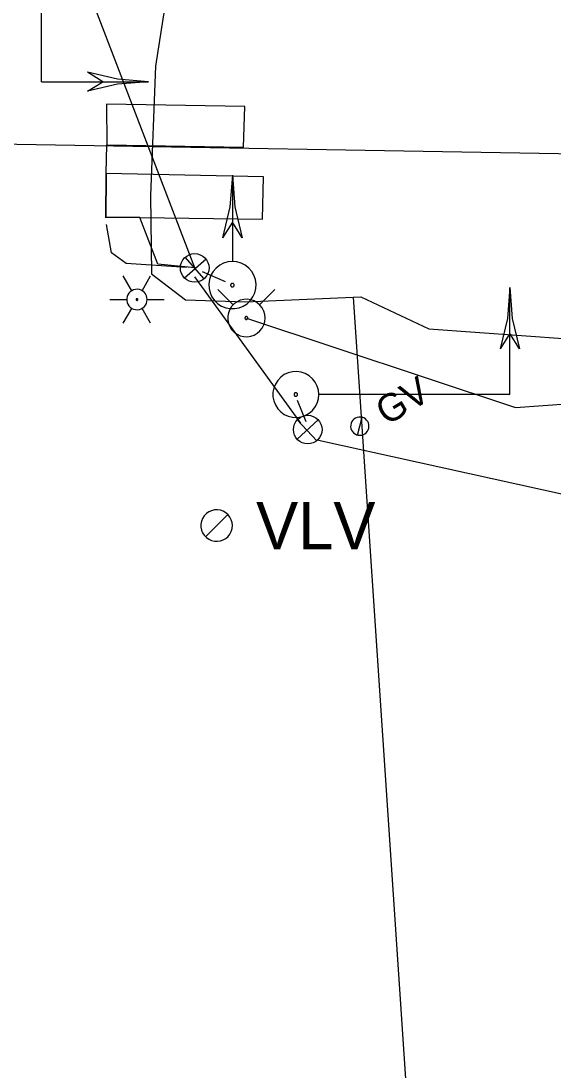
# Model space of a CAD drawing. Extents: x 596028 to 606371, y 330010 to 403088.
# Drawn here: x 604964 to 605038.5, y 337868.2 to 338014.8 of the extents above; entities that cross this region are included whole.
import ezdxf

# ---------------------------------------------------------------- set-up
doc = ezdxf.new("R2010")
doc.units = 0
for name, color, linetype in [('E_LTG', 7, 'Continuous'), ('E_SIG', 7, 'Continuous'), ('E_SIG_Conduit', 7, 'Continuous'), ('E_UTL_G', 7, 'Continuous'), ('E_UTL_G_UG', 7, 'Continuous'), ('E_UTL_Loop_UG', 7, 'Continuous'), ('E_UTL_SAN_UG_MMSD', 7, 'Continuous'), ('E_UTL_VLV', 7, 'Continuous'), ('E_UTL_W_UG', 7, 'Continuous'), ('E_UTL_WHydrant', 7, 'Continuous')]:
    doc.layers.add(name, color=color, linetype=linetype)

# ---------------------------------------------------------------- blocks, each defined once
blk = doc.blocks.new('_U319')
at = {"layer": 'E_SIG'}
for p, q in [((0, 6.1), (0, -6.1)), ((-6.09, 0.4), (6.1, 0.4))]:
    blk.add_line(p, q, dxfattribs=at)
blk.add_circle((0, 0.01), 6.1, dxfattribs=at)
blk = doc.blocks.new('_U320')
at = {"layer": 'E_SIG'}
for p, q in [((0, 6.1), (0, -6.1)), ((-6.09, 0.4), (6.1, 0.4))]:
    blk.add_line(p, q, dxfattribs=at)
blk.add_circle((0, 0.01), 6.1, dxfattribs=at)

msp = doc.modelspace()

# ---------------------------------------------------------------- linework, layer by layer
at = {"layer": 'E_LTG'}
for points in [[(604979.53, 337977.11), (604978.33, 337979.17)], [(604980.95, 337977.11), (604982.15, 337979.17)], [(604981.67, 337975.87), (604981.64, 337976.14), (604981.57, 337976.41), (604981.44, 337976.65), (604981.27, 337976.86), (604981.07, 337977.04), (604980.83, 337977.17), (604980.58, 337977.26), (604980.31, 337977.3), (604980.04, 337977.29), (604979.77, 337977.22), (604979.53, 337977.11), (604979.3, 337976.95), (604979.12, 337976.76), (604978.97, 337976.53), (604978.87, 337976.28), (604978.82, 337976.01), (604978.82, 337975.74), (604978.87, 337975.47), (604978.97, 337975.22), (604979.12, 337974.99), (604979.3, 337974.79), (604979.53, 337974.64), (604979.77, 337974.52), (604980.04, 337974.46), (604980.31, 337974.45), (604980.58, 337974.49), (604980.83, 337974.57), (604981.07, 337974.71), (604981.27, 337974.89), (604981.44, 337975.1), (604981.57, 337975.34), (604981.64, 337975.6), (604981.67, 337975.87)], [(604981.67, 337975.87), (604981.64, 337976.14), (604981.57, 337976.41), (604981.44, 337976.65), (604981.27, 337976.86), (604981.07, 337977.04), (604980.83, 337977.17), (604980.58, 337977.26), (604980.31, 337977.3), (604980.04, 337977.29), (604979.77, 337977.22), (604979.53, 337977.11), (604979.3, 337976.95), (604979.12, 337976.76), (604978.97, 337976.53), (604978.87, 337976.28), (604978.82, 337976.01), (604978.82, 337975.74), (604978.87, 337975.47), (604978.97, 337975.22), (604979.12, 337974.99), (604979.3, 337974.79), (604979.53, 337974.64), (604979.77, 337974.52), (604980.04, 337974.46), (604980.31, 337974.45), (604980.58, 337974.49), (604980.83, 337974.57), (604981.07, 337974.71), (604981.27, 337974.89), (604981.44, 337975.1), (604981.57, 337975.34), (604981.64, 337975.6), (604981.67, 337975.87)], [(604981.67, 337975.87), (604981.64, 337976.14), (604981.57, 337976.41), (604981.44, 337976.65), (604981.27, 337976.86), (604981.07, 337977.04), (604980.83, 337977.17), (604980.58, 337977.26), (604980.31, 337977.3), (604980.04, 337977.29), (604979.77, 337977.22), (604979.53, 337977.11), (604979.3, 337976.95), (604979.12, 337976.76), (604978.97, 337976.53), (604978.87, 337976.28), (604978.82, 337976.01), (604978.82, 337975.74), (604978.87, 337975.47), (604978.97, 337975.22), (604979.12, 337974.99), (604979.3, 337974.79), (604979.53, 337974.64), (604979.77, 337974.52), (604980.04, 337974.46), (604980.31, 337974.45), (604980.58, 337974.49), (604980.83, 337974.57), (604981.07, 337974.71), (604981.27, 337974.89), (604981.44, 337975.1), (604981.57, 337975.34), (604981.64, 337975.6), (604981.67, 337975.87)], [(604976.43, 337975.87), (604978.81, 337975.87)], [(604980.36, 337975.87), (604980.36, 337975.9), (604980.35, 337975.92), (604980.34, 337975.94), (604980.33, 337975.96), (604980.31, 337975.97), (604980.29, 337975.98), (604980.27, 337975.99), (604980.25, 337975.99), (604980.22, 337975.99), (604980.2, 337975.99), (604980.18, 337975.98), (604980.16, 337975.96), (604980.15, 337975.95), (604980.13, 337975.93), (604980.13, 337975.91), (604980.12, 337975.89), (604980.12, 337975.86), (604980.13, 337975.84), (604980.13, 337975.82), (604980.15, 337975.8), (604980.16, 337975.78), (604980.18, 337975.77), (604980.2, 337975.76), (604980.22, 337975.76), (604980.25, 337975.76), (604980.27, 337975.76), (604980.29, 337975.77), (604980.31, 337975.78), (604980.33, 337975.79), (604980.34, 337975.81), (604980.35, 337975.83), (604980.36, 337975.85), (604980.36, 337975.87)], [(604981.67, 337975.87), (604984.05, 337975.87)], [(604978.33, 337972.57), (604979.53, 337974.64)], [(604982.15, 337972.57), (604980.95, 337974.64)]]:
    msp.add_lwpolyline(points, dxfattribs=at)
at = {"layer": 'E_SIG'}
for points in [[(604966.91, 338006.33), (604966.91, 338032.97)], [(604966.91, 338013.8), (604966.91, 338013.8)], [(604975.45, 338006.33), (604973.32, 338007.67)], [(604981.86, 338006.33), (604977.54, 338006.66), (604973.32, 338007.66)], [(604966.91, 338006.33), (604981.86, 338006.33)], [(604981.86, 338006.33), (604977.54, 338005.99), (604973.32, 338004.99)], [(604973.32, 338004.99), (604975.45, 338006.33)], [(604993.57, 337993.28), (604993.22, 337988.83), (604992.2, 337984.48)], [(604993.57, 337993.28), (604993.57, 337981.24)], [(604993.57, 337993.28), (604993.92, 337988.83), (604994.95, 337984.48)], [(604993.57, 337986.69), (604992.19, 337984.49)], [(604994.94, 337984.49), (604993.57, 337986.69)], [(604993.57, 337981.18), (604992.95, 337981.13), (604992.34, 337980.95), (604991.79, 337980.66), (604991.29, 337980.27), (604990.88, 337979.8), (604990.57, 337979.26), (604990.36, 337978.66), (604990.27, 337978.04), (604990.3, 337977.42), (604990.45, 337976.81), (604990.71, 337976.23), (604991.08, 337975.72), (604991.53, 337975.29), (604992.06, 337974.95), (604992.64, 337974.72), (604993.26, 337974.6), (604993.88, 337974.6), (604994.5, 337974.72), (604995.08, 337974.95), (604995.61, 337975.29), (604996.06, 337975.72), (604996.43, 337976.23), (604996.69, 337976.81), (604996.84, 337977.42), (604996.87, 337978.04), (604996.78, 337978.66), (604996.57, 337979.26), (604996.26, 337979.8), (604995.85, 337980.27), (604995.35, 337980.66), (604994.8, 337980.95), (604994.2, 337981.13), (604993.57, 337981.18)], [(604993.57, 337978.14), (604993.52, 337978.13), (604993.48, 337978.12), (604993.43, 337978.1), (604993.4, 337978.07), (604993.36, 337978.03), (604993.34, 337977.99), (604993.33, 337977.94), (604993.32, 337977.9), (604993.32, 337977.85), (604993.33, 337977.8), (604993.35, 337977.76), (604993.38, 337977.72), (604993.41, 337977.69), (604993.45, 337977.66), (604993.5, 337977.64), (604993.55, 337977.63), (604993.59, 337977.63), (604993.64, 337977.64), (604993.69, 337977.66), (604993.73, 337977.69), (604993.76, 337977.72), (604993.79, 337977.76), (604993.81, 337977.8), (604993.82, 337977.85), (604993.82, 337977.9), (604993.82, 337977.94), (604993.8, 337977.99), (604993.78, 337978.03), (604993.74, 337978.07), (604993.71, 337978.1), (604993.66, 337978.12), (604993.62, 337978.13), (604993.57, 337978.14)], [(605032.31, 337977.54), (605031.98, 337973.22), (605030.98, 337969)], [(605032.31, 337962.6), (605032.31, 337977.54)], [(605032.31, 337977.54), (605032.65, 337973.22), (605033.65, 337969)], [(605032.31, 337971.14), (605030.98, 337969)], [(605033.65, 337969), (605032.31, 337971.14)], [(605005.62, 337962.59), (605005.57, 337963.2), (605005.39, 337963.78), (605005.12, 337964.33), (605004.74, 337964.8), (605004.28, 337965.2), (605003.75, 337965.51), (605003.18, 337965.71), (605002.57, 337965.79), (605001.96, 337965.76), (605001.37, 337965.62), (605000.82, 337965.37), (605000.32, 337965.02), (604999.9, 337964.57), (604999.57, 337964.06), (604999.35, 337963.5), (604999.23, 337962.9), (604999.23, 337962.29), (604999.35, 337961.69), (604999.57, 337961.13), (604999.9, 337960.61), (605000.32, 337960.17), (605000.82, 337959.82), (605001.37, 337959.57), (605001.96, 337959.42), (605002.57, 337959.4), (605003.18, 337959.48), (605003.75, 337959.68), (605004.28, 337959.99), (605004.74, 337960.38), (605005.12, 337960.86), (605005.39, 337961.4), (605005.57, 337961.99), (605005.62, 337962.59)], [(605002.67, 337962.59), (605002.66, 337962.64), (605002.65, 337962.69), (605002.63, 337962.73), (605002.6, 337962.76), (605002.56, 337962.79), (605002.52, 337962.82), (605002.48, 337962.83), (605002.43, 337962.84), (605002.39, 337962.84), (605002.34, 337962.83), (605002.3, 337962.81), (605002.26, 337962.78), (605002.23, 337962.75), (605002.2, 337962.71), (605002.19, 337962.66), (605002.18, 337962.62), (605002.18, 337962.57), (605002.19, 337962.53), (605002.2, 337962.48), (605002.23, 337962.44), (605002.26, 337962.41), (605002.3, 337962.38), (605002.34, 337962.36), (605002.39, 337962.35), (605002.43, 337962.35), (605002.48, 337962.36), (605002.52, 337962.37), (605002.56, 337962.39), (605002.6, 337962.43), (605002.63, 337962.46), (605002.65, 337962.5), (605002.66, 337962.55), (605002.67, 337962.59)], [(605032.31, 337962.6), (605005.68, 337962.6)], [(605024.84, 337962.6), (605024.84, 337962.6)]]:
    msp.add_lwpolyline(points, dxfattribs=at)
at = {"layer": 'E_SIG_Conduit'}
for points in [[(604988.3, 337980.29), (604966.91, 338036.22)], [(604988.3, 337980.29), (604983.13, 337980.83), (604980.62, 337987.34)], [(604989.34, 337979.81), (604992.54, 337978.41)], [(605003.14, 337958.57), (604988.32, 337979.06)], [(605003.88, 337958.76), (605002.66, 337961.74)], [(605005.59, 337956.19), (605047.35, 337946.97)]]:
    msp.add_lwpolyline(points, dxfattribs=at)
at = {"layer": 'E_UTL_G'}
for points in [[(605012.46, 337958.84), (605012.31, 337959.03), (605012.14, 337959.2), (605011.93, 337959.33), (605011.7, 337959.41), (605011.46, 337959.45), (605011.22, 337959.45), (605010.98, 337959.4), (605010.75, 337959.3), (605010.55, 337959.17), (605010.38, 337959), (605010.24, 337958.8), (605010.14, 337958.57), (605010.09, 337958.33), (605010.08, 337958.09), (605010.12, 337957.85), (605010.2, 337957.62), (605010.33, 337957.41), (605010.49, 337957.23), (605010.69, 337957.08), (605010.9, 337956.97), (605011.14, 337956.91), (605011.38, 337956.89), (605011.63, 337956.92), (605011.86, 337956.99), (605012.07, 337957.11), (605012.26, 337957.26), (605012.42, 337957.45), (605012.54, 337957.66), (605012.61, 337957.89), (605012.64, 337958.14), (605012.63, 337958.38), (605012.57, 337958.62), (605012.46, 337958.84)], [(605011.05, 337956.93), (605011.67, 337959.42)]]:
    msp.add_lwpolyline(points, dxfattribs=at)
at = {"layer": 'E_UTL_G_UG'}
msp.add_line((605023.49, 337782.11), (605010.48, 337976.21), dxfattribs=at)
msp.add_lwpolyline([(604985.13, 338025.8), (604984.31, 338018.12), (604982.82, 338008.48), (604982.14, 337990.42), (604982.27, 337979.47), (604987, 337975.81), (604995.42, 337975.54), (605011.51, 337976.25), (605020.99, 337971.8), (605053.36, 337969.44), (605062.73, 337971.35), (605086.18, 337973.75), (605099.06, 337974.9), (605119.67, 337972.71), (605158.32, 337969.58), (605188.11, 337968.3), (605207.41, 337968.58), (605224.32, 337967.71), (605236.94, 337968.08), (605244.48, 337969.02), (605249.45, 337969.46), (605249.24, 337972.16), (605249.24, 337972.53)], dxfattribs=at)
at = {"layer": 'E_UTL_Loop_UG'}
for points in [[(604976.01, 337997.48), (604995.12, 337997.19), (604995.32, 338002.84), (604975.98, 338003.17), (604976.01, 337997.48)], [(604975.95, 337993.55), (604976.01, 337997.48)], [(604980.62, 337987.34), (604980.62, 337987.34), (604997.76, 337987.12), (604997.93, 337993.01), (604975.95, 337993.5), (604975.9, 337987.28), (604975.95, 337993.55)], [(604980.62, 337987.34), (604975.9, 337987.34)], [(604987.14, 337980.36), (604978.74, 337980.91), (604976.69, 337982.4), (604975.97, 337986.35)]]:
    msp.add_lwpolyline(points, dxfattribs=at)
at = {"layer": 'E_UTL_SAN_UG_MMSD'}
msp.add_line((604679.67, 338002.43), (605085.21, 337995.5), dxfattribs=at)
at = {"layer": 'E_UTL_VLV'}
for points in [[(604993.57, 337944.27), (604993.53, 337944.69), (604993.41, 337945.09), (604993.22, 337945.46), (604992.96, 337945.79), (604992.65, 337946.07), (604992.28, 337946.28), (604991.89, 337946.41), (604991.47, 337946.47), (604991.06, 337946.45), (604990.65, 337946.35), (604990.27, 337946.18), (604989.93, 337945.94), (604989.64, 337945.63), (604989.41, 337945.28), (604989.26, 337944.89), (604989.18, 337944.48), (604989.18, 337944.06), (604989.26, 337943.65), (604989.41, 337943.27), (604989.64, 337942.91), (604989.93, 337942.61), (604990.27, 337942.37), (604990.65, 337942.2), (604991.06, 337942.1), (604991.47, 337942.08), (604991.89, 337942.14), (604992.28, 337942.27), (604992.65, 337942.48), (604992.96, 337942.76), (604993.22, 337943.08), (604993.41, 337943.46), (604993.53, 337943.86), (604993.57, 337944.27)], [(604989.81, 337942.72), (604992.93, 337945.83)]]:
    msp.add_lwpolyline(points, dxfattribs=at)
at = {"layer": 'E_UTL_W_UG'}
msp.add_lwpolyline([(604995.52, 337973.29), (605033.1, 337960.78), (605040.83, 337961.35)], dxfattribs=at)
at = {"layer": 'E_UTL_WHydrant'}
for points in [[(604993.69, 337975.13), (604991.54, 337977.27)], [(604997.36, 337975.13), (604999.5, 337977.27)], [(604998.14, 337973.29), (604998.1, 337973.79), (604997.95, 337974.27), (604997.73, 337974.71), (604997.42, 337975.1), (604997.04, 337975.43), (604996.61, 337975.68), (604996.14, 337975.84), (604995.64, 337975.91), (604995.15, 337975.89), (604994.66, 337975.77), (604994.21, 337975.57), (604993.8, 337975.28), (604993.46, 337974.92), (604993.19, 337974.5), (604993, 337974.03), (604992.91, 337973.54), (604992.91, 337973.04), (604993, 337972.56), (604993.19, 337972.09), (604993.46, 337971.67), (604993.8, 337971.31), (604994.21, 337971.02), (604994.66, 337970.82), (604995.15, 337970.7), (604995.64, 337970.67), (604996.14, 337970.75), (604996.61, 337970.91), (604997.04, 337971.16), (604997.42, 337971.48), (604997.73, 337971.88), (604997.95, 337972.32), (604998.1, 337972.8), (604998.14, 337973.29)], [(604995.72, 337973.29), (604995.72, 337973.33), (604995.71, 337973.37), (604995.69, 337973.4), (604995.67, 337973.43), (604995.64, 337973.46), (604995.6, 337973.48), (604995.57, 337973.49), (604995.53, 337973.49), (604995.49, 337973.49), (604995.45, 337973.48), (604995.42, 337973.47), (604995.39, 337973.45), (604995.36, 337973.42), (604995.34, 337973.39), (604995.33, 337973.35), (604995.32, 337973.31), (604995.32, 337973.28), (604995.33, 337973.24), (604995.34, 337973.2), (604995.36, 337973.17), (604995.39, 337973.14), (604995.42, 337973.12), (604995.45, 337973.1), (604995.49, 337973.1), (604995.53, 337973.09), (604995.57, 337973.1), (604995.6, 337973.11), (604995.64, 337973.13), (604995.67, 337973.16), (604995.69, 337973.19), (604995.71, 337973.22), (604995.72, 337973.26), (604995.72, 337973.29)]]:
    msp.add_lwpolyline(points, dxfattribs=at)

# ---------------------------------------------------------------- block references
at = {"layer": 'E_SIG_Conduit', "xscale": 0.32808333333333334, "yscale": 0.32808333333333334}
for name, p, rotation in [('_U320', (604988.3, 337980.29), -138.82104477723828), ('_U319', (605004.09, 337957.69), 132.75965935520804)]:
    msp.add_blockref(name, p, dxfattribs=dict(at, rotation=rotation))

# ---------------------------------------------------------------- texts
at = {"layer": 'E_UTL_G'}
msp.add_text('GV', height=3.85, rotation=31.0271, dxfattribs=at).set_placement((605015.1, 337958.18))
at = {"layer": 'E_UTL_VLV'}
msp.add_text('VLV', height=6.6, dxfattribs=at).set_placement((604996.87, 337940.97))

doc.saveas('drawing.dxf')
